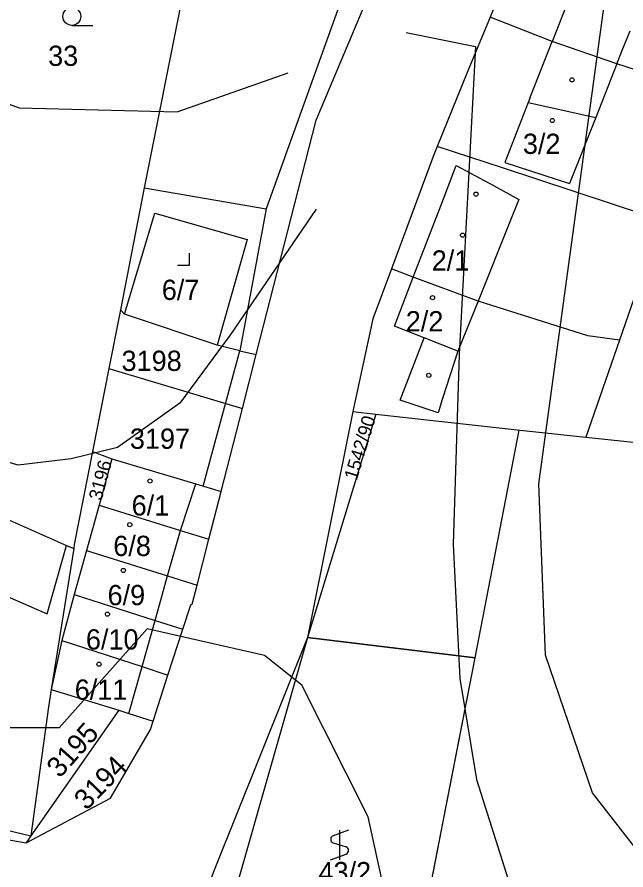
# Model space of a CAD drawing. Extents: x -555860 to -552701, y -1187050 to -1182291.
# Drawn here: x -554195.9 to -554144.7, y -1184343.9 to -1184272.3 of the extents above; entities that cross this region are included whole.
import ezdxf

# ---------------------------------------------------------------- set-up
doc = ezdxf.new("R2010")
doc.units = 0
for name, color, linetype in [('CYKLISTI_stav', 7, 'Continuous'), ('LEG_2b', 7, 'Continuous'), ('Level 25', 7, 'Continuous'), ('Level 32', 7, 'Continuous'), ('Level 40', 7, 'Continuous'), ('Level 41', 7, 'Continuous'), ('navrh_BV', 7, 'Continuous'), ('Poz předměty', 7, 'Continuous')]:
    doc.layers.add(name, color=color, linetype=linetype)

msp = doc.modelspace()

# ---------------------------------------------------------------- linework, layer by layer
at = {"layer": 'CYKLISTI_stav'}
for p, q in [((-554149.75, -1184271.45), (-554150.87, -1184274.32)), ((-554145.03, -1184275.19), (-554144.35, -1184273.48)), ((-554152.76, -1184279.13), (-554150.9, -1184274.37)), ((-554150.87, -1184274.32), (-554150.9, -1184274.37)), ((-554145.45, -1184276.25), (-554145.03, -1184275.19)), ((-554145.45, -1184276.25), (-554147.23, -1184280.74)), ((-554152.76, -1184279.13), (-554152.9, -1184279.5)), ((-554152.9, -1184279.5), (-554154.87, -1184284.53)), ((-554152.9, -1184279.5), (-554147.23, -1184280.74)), ((-554147.23, -1184280.74), (-554149.43, -1184286.29)), ((-554160.25, -1184288.16), (-554158.95, -1184284.79)), ((-554158.95, -1184284.79), (-554155.77, -1184286.49)), ((-554154.87, -1184284.53), (-554149.43, -1184286.29)), ((-554155.77, -1184286.49), (-554153.69, -1184287.62)), ((-554153.69, -1184287.62), (-554154.45, -1184289.52)), ((-554162.56, -1184294.14), (-554160.25, -1184288.16)), ((-554186.83, -1184297.25), (-554184.28, -1184288.77)), ((-554184.28, -1184288.77), (-554176.52, -1184290.98)), ((-554154.45, -1184289.52), (-554157.12, -1184296.17)), ((-554176.52, -1184290.98), (-554179.04, -1184299.86)), ((-554164.15, -1184298.26), (-554162.56, -1184294.14)), ((-554157.12, -1184296.17), (-554158.81, -1184300.38)), ((-554161.64, -1184299.25), (-554164.15, -1184298.26)), ((-554163.67, -1184304.48), (-554161.64, -1184299.25)), ((-554158.81, -1184300.38), (-554161.64, -1184299.25)), ((-554158.81, -1184300.38), (-554160.09, -1184304.35)), ((-554160.48, -1184305.54), (-554163.67, -1184304.48)), ((-554160.09, -1184304.35), (-554160.48, -1184305.54)), ((-554182.12, -1184315.42), (-554180.84, -1184311.51)), ((-554183.22, -1184319.24), (-554182.12, -1184315.42)), ((-554193.33, -1184322.41), (-554191.7, -1184316.67)), ((-554202.87, -1184318.27), (-554193.33, -1184322.41)), ((-554184.24, -1184322.97), (-554183.22, -1184319.24)), ((-554185.35, -1184326.85), (-554184.24, -1184322.97)), ((-554186.46, -1184330.79), (-554185.35, -1184326.85))]:
    msp.add_line(p, q, dxfattribs=at)
at = {"layer": 'Level 25'}
for p, q in [((-554191.242, -1184273.01), (-554189.492, -1184273.01)), ((-554181.36, -1184293.14), (-554181.36, -1184292.14)), ((-554182.36, -1184293.14), (-554181.36, -1184293.14)), ((-554168, -1184340.57), (-554169.302, -1184341.045)), ((-554168.75, -1184340.57), (-554168.75, -1184343.07)), ((-554169.302, -1184341.648), (-554168.197, -1184341.981)), ((-554169.5, -1184343.07), (-554168.197, -1184342.584))]:
    msp.add_line(p, q, dxfattribs=at)
for centre, radius in [((-554191.242, -1184272.26), 0.75), ((-554149.217, -1184277.589), 0.175), ((-554150.877, -1184280.999), 0.175), ((-554157.287, -1184287.179), 0.175), ((-554158.417, -1184290.629), 0.175), ((-554160.937, -1184295.879), 0.175), ((-554161.257, -1184302.399), 0.175), ((-554184.677, -1184311.269), 0.175), ((-554186.377, -1184314.939), 0.175), ((-554186.917, -1184318.779), 0.175), ((-554188.257, -1184322.449), 0.175), ((-554188.967, -1184326.649), 0.175)]:
    msp.add_circle(centre, radius, dxfattribs=at)
for centre, start, end in [((-554169.17, -1184341.347), 113.579, 246.421), ((-554168.329, -1184342.283), 293.574, 66.42599)]:
    msp.add_arc(centre, 0.329, start, end, dxfattribs=at)
at = {"layer": 'Level 32'}
msp.add_lwpolyline([(-554179.3, -1184343.94), (-554181.77, -1184350.57), (-554164.66, -1184363.51), (-554160.88, -1184344.18), (-554159.45, -1184336.82), (-554157.37, -1184326.12), (-554171.45, -1184324.41), (-554179.3, -1184343.94)], dxfattribs=at)
at = {"layer": 'Level 40'}
for points in [[(-554257.705, -1184231.474), (-554248.961, -1184244.32), (-554234.285, -1184257.586), (-554215.375, -1184271.133), (-554208.601, -1184275.225), (-554195.665, -1184279.934), (-554182.398, -1184280.276), (-554173.065, -1184276.997)], [(-554142.982, -1184343.242), (-554147.498, -1184337.458), (-554151.449, -1184325.885), (-554152.014, -1184311.492), (-554145.936, -1184266.996), (-554145.712, -1184251.534), (-554144.947, -1184240.814), (-554152.586, -1184238.687)]]:
    msp.add_lwpolyline(points, dxfattribs=at)
at = {"layer": 'Level 41'}
for points in [[(-554170.722, -1184288.434), (-554177.98, -1184299.04), (-554182.181, -1184304.744), (-554187.412, -1184308.45), (-554191.293, -1184309.4), (-554195.76, -1184309.94), (-554198.159, -1184309.23), (-554201.609, -1184307.2), (-554205.293, -1184304.487), (-554220.314, -1184292.581), (-554251.219, -1184273.532), (-554256.158, -1184267.04), (-554261.25, -1184257.953), (-554268.576, -1184231.902), (-554271.681, -1184225.269), (-554276.985, -1184219.21)], [(-554143.406, -1184395.456), (-554151.308, -1184389.246), (-554156.953, -1184382.332), (-554166.336, -1184339.465), (-554171.93, -1184328.396), (-554175.067, -1184325.931), (-554184.927, -1184323.69), (-554192.322, -1184331.981), (-554196.579, -1184331.98), (-554200.164, -1184331.757), (-554205.767, -1184328.844), (-554227.793, -1184312.197), (-554252.065, -1184297.52), (-554266.036, -1184287.642), (-554269.564, -1184283.128), (-554270.975, -1184277.342), (-554271.398, -1184271.132), (-554274.079, -1184256.456), (-554277.171, -1184249.991)], [(-554163.165, -1184273.623), (-554157.335, -1184274.785), (-554158.713, -1184300.652), (-554159.211, -1184316.572), (-554158.646, -1184327.862), (-554157.235, -1184336.328), (-554154.554, -1184344.796), (-554150.461, -1184353.263), (-554145.946, -1184358.765), (-554136.209, -1184366.667)]]:
    msp.add_lwpolyline(points, dxfattribs=at)
at = {"layer": 'navrh_BV'}
for p, q in [((-554170.72, -1184280.97), (-554156.44, -1184247.01)), ((-554179.9, -1184260.17), (-554185.16, -1184286.65)), ((-554165.72, -1184262.82), (-554174.91, -1184288.42)), ((-554154.96, -1184269.52), (-554156.11, -1184272.33)), ((-554156.11, -1184272.33), (-554158.02, -1184276.98)), ((-554150.9, -1184274.37), (-554156.11, -1184272.33)), ((-554145.45, -1184276.25), (-554150.9, -1184274.37)), ((-554135.12, -1184279.57), (-554145.45, -1184276.25)), ((-554158.02, -1184276.98), (-554160.54, -1184283.18)), ((-554175.77, -1184300.66), (-554170.72, -1184280.97)), ((-554160.54, -1184283.18), (-554160.8, -1184283.81)), ((-554155.07, -1184284.97), (-554160.54, -1184283.18)), ((-554160.8, -1184283.81), (-554164.4, -1184293.45)), ((-554141.75, -1184289.36), (-554155.07, -1184284.97)), ((-554185.16, -1184286.65), (-554187.16, -1184296.89)), ((-554185.16, -1184286.65), (-554174.91, -1184288.42)), ((-554174.91, -1184288.42), (-554177.12, -1184300.33)), ((-554141.75, -1184289.36), (-554145.24, -1184299.43)), ((-554164.4, -1184293.45), (-554165.97, -1184297.65)), ((-554162.56, -1184294.14), (-554164.4, -1184293.45)), ((-554157.12, -1184296.17), (-554162.56, -1184294.14)), ((-554147.9, -1184299.08), (-554157.12, -1184296.17)), ((-554187.16, -1184296.89), (-554187.22, -1184297.18)), ((-554186.83, -1184297.25), (-554187.16, -1184296.89)), ((-554187.22, -1184297.18), (-554188.13, -1184301.83)), ((-554179.04, -1184299.86), (-554186.83, -1184297.25)), ((-554165.97, -1184297.65), (-554167.65, -1184305.43)), ((-554145.24, -1184299.43), (-554147.9, -1184299.08)), ((-554177.12, -1184300.33), (-554179.04, -1184299.86)), ((-554145.24, -1184299.43), (-554148.06, -1184307.58)), ((-554177.12, -1184300.33), (-554175.77, -1184300.66)), ((-554176.92, -1184305.17), (-554175.77, -1184300.66)), ((-554188.13, -1184301.83), (-554189.5, -1184308.79)), ((-554188.13, -1184301.83), (-554176.92, -1184305.17)), ((-554178.71, -1184312.14), (-554176.92, -1184305.17)), ((-554167.65, -1184305.43), (-554171.45, -1184324.41)), ((-554165.71, -1184305.65), (-554171.45, -1184324.41)), ((-554167.65, -1184305.43), (-554165.71, -1184305.65)), ((-554165.71, -1184305.65), (-554153.59, -1184307.01)), ((-554153.59, -1184307.01), (-554148.06, -1184307.58)), ((-554148.06, -1184307.58), (-554114.73, -1184311.21)), ((-554189.5, -1184308.79), (-554191.04, -1184316.61)), ((-554189.5, -1184308.79), (-554187.89, -1184309.41)), ((-554187.89, -1184309.41), (-554188.96, -1184313.29)), ((-554187.89, -1184309.41), (-554180.84, -1184311.51)), ((-554204.91, -1184310.85), (-554191.7, -1184316.67)), ((-554180.84, -1184311.51), (-554178.71, -1184312.14)), ((-554179.74, -1184316.16), (-554178.71, -1184312.14)), ((-554188.96, -1184313.29), (-554190.02, -1184317.1)), ((-554188.96, -1184313.29), (-554182.12, -1184315.42)), ((-554182.12, -1184315.42), (-554179.74, -1184316.16)), ((-554180.73, -1184320.02), (-554179.74, -1184316.16)), ((-554191.09, -1184316.94), (-554192.99, -1184328.76)), ((-554191.7, -1184316.67), (-554191.09, -1184316.94)), ((-554191.04, -1184316.61), (-554191.09, -1184316.94)), ((-554190.02, -1184317.1), (-554191.04, -1184320.81)), ((-554190.02, -1184317.1), (-554183.22, -1184319.24)), ((-554183.22, -1184319.24), (-554180.73, -1184320.02)), ((-554181.14, -1184321.61), (-554180.73, -1184320.02)), ((-554191.04, -1184320.81), (-554192.1, -1184324.67)), ((-554191.04, -1184320.81), (-554184.24, -1184322.97)), ((-554181.92, -1184323.71), (-554181.25, -1184321.66)), ((-554181.25, -1184321.66), (-554181.14, -1184321.61)), ((-554184.24, -1184322.97), (-554181.92, -1184323.71)), ((-554183.17, -1184327.56), (-554181.92, -1184323.71)), ((-554192.1, -1184324.67), (-554192.99, -1184328.76)), ((-554192.1, -1184324.67), (-554185.35, -1184326.85)), ((-554171.45, -1184324.41), (-554179.3, -1184343.94)), ((-554171.45, -1184324.41), (-554177.7, -1184346.33)), ((-554171.45, -1184324.41), (-554157.37, -1184326.12)), ((-554164.66, -1184363.51), (-554157.37, -1184326.12)), ((-554185.35, -1184326.85), (-554183.17, -1184327.56)), ((-554184.42, -1184331.42), (-554183.17, -1184327.56)), ((-554192.99, -1184328.76), (-554193.22, -1184330.22)), ((-554192.99, -1184328.76), (-554187.31, -1184330.52)), ((-554193.22, -1184330.22), (-554194.69, -1184341.05)), ((-554187.31, -1184330.52), (-554194.69, -1184341.05)), ((-554187.31, -1184330.52), (-554186.46, -1184330.79)), ((-554186.46, -1184330.79), (-554184.42, -1184331.42)), ((-554184.65, -1184332.13), (-554184.42, -1184331.42)), ((-554188.01, -1184337.89), (-554184.65, -1184332.13)), ((-554221.48, -1184337.11), (-554195.07, -1184341.65)), ((-554195.07, -1184341.65), (-554188.01, -1184337.89)), ((-554206.2, -1184338.3), (-554194.69, -1184341.05)), ((-554194.69, -1184341.05), (-554195.07, -1184341.65))]:
    msp.add_line(p, q, dxfattribs=at)
at = {"layer": 'Poz předměty'}
for points in [[(-554180.217, -1184311.694), (-554177.12, -1184300.33)], [(-554157.37, -1184326.12), (-554153.654, -1184307.003)]]:
    msp.add_lwpolyline(points, dxfattribs=at)

# ---------------------------------------------------------------- texts
at = {"layer": 'LEG_2b'}
for s, p in [('33', (-554193.24, -1184276.415)), ('3/2', (-554153.35, -1184283.805)), ('2/1', (-554161.01, -1184293.605)), ('6/7', (-554183.69, -1184296.065)), ('2/2', (-554163.19, -1184298.705)), ('3198', (-554187.071, -1184302.025)), ('3197', (-554186.371, -1184308.565)), ('6/1', (-554186.22, -1184314.165)), ('6/8', (-554187.765, -1184317.565)), ('6/9', (-554188.245, -1184321.695)), ('6/10', (-554190.065, -1184325.415)), ('6/11', (-554191.005, -1184329.635)), ('43/2', (-554170.525, -1184344.955))]:
    msp.add_text(s, height=1.7, dxfattribs=at).set_placement(p)
for s, height, rotation, p in [('1542/90', 1.139, 73, (-554167.31, -1184311.268)), ('3196', 1.139, 75, (-554188.752, -1184312.975)), ('3195', 1.7, 48, (-554192.261, -1184336.278)), ('3194', 1.7, 46, (-554190.005, -1184338.988))]:
    msp.add_text(s, height=height, rotation=rotation, dxfattribs=at).set_placement(p)

doc.saveas('drawing.dxf')
